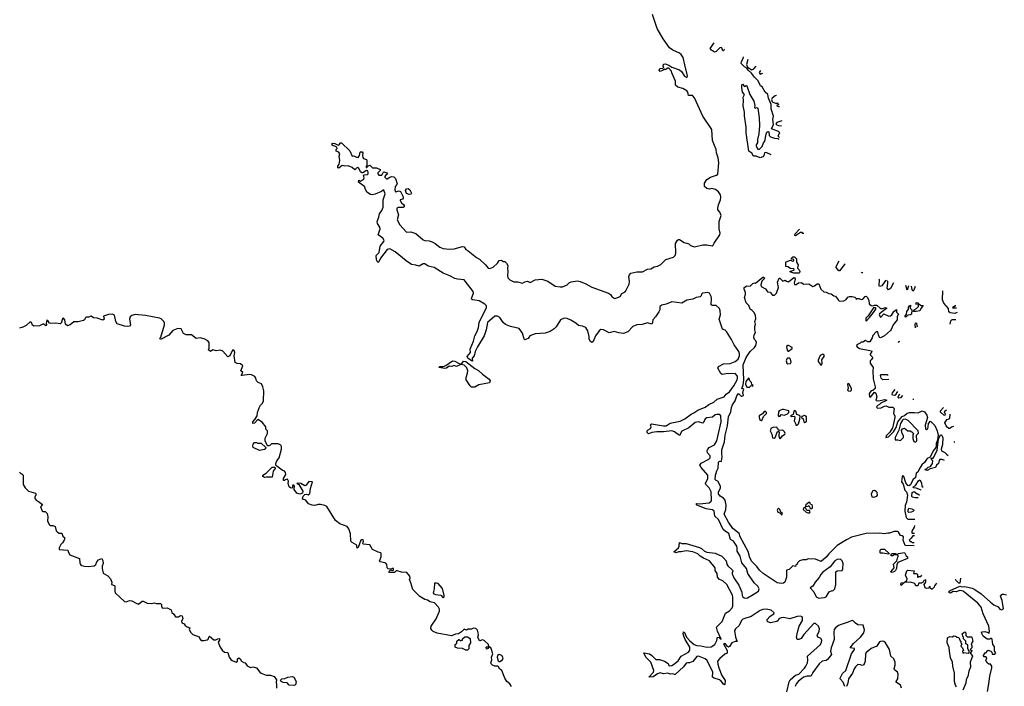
# Model space of a CAD drawing. Extents: x 2029826 to 2248070, y 228728 to 402406.
# Tile 326 of 368: x 2210779 to 2222579, y 279686 to 287671. Entities that reach past the tile are written whole.
import ezdxf

# ---------------------------------------------------------------- set-up
doc = ezdxf.new("R2010")
doc.units = 0

msp = doc.modelspace()

# ---------------------------------------------------------------- linework, layer by layer
at = {"layer": '0CON10XD'}
for points in [[(2218858, 282962), (2218905, 282992), (2218995, 283029), (2219039, 283061), (2219099, 283091), (2219139, 283125), (2219220, 283155), (2219245, 283185), (2219286, 283215), (2219338, 283285), (2219377, 283355), (2219383, 283375), (2219381, 283401), (2219355, 283432), (2219245, 283429), (2219200, 283420), (2219184, 283434), (2219146, 283495), (2219155, 283517), (2219213, 283547), (2219295, 283553), (2219355, 283578), (2219390, 283605), (2219406, 283645), (2219407, 283667), (2219396, 283695), (2219341, 283775), (2219309, 283839), (2219250, 283935), (2219235, 283953), (2219204, 283964), (2219162, 284085), (2219178, 284135), (2219174, 284185), (2219165, 284213), (2219125, 284249), (2219078, 284248), (2219068, 284255), (2219072, 284335), (2219066, 284355), (2219048, 284395), (2219025, 284405), (2218964, 284395), (2218950, 284385), (2218946, 284365), (2218935, 284351), (2218885, 284345), (2218845, 284323), (2218775, 284312), (2218715, 284276), (2218595, 284291), (2218527, 284263), (2218475, 284252), (2218451, 284235), (2218449, 284195), (2218440, 284170), (2218399, 284111), (2218366, 284075), (2218365, 284045), (2218355, 284025), (2218305, 284040), (2218239, 284021), (2218174, 284014), (2218129, 283995), (2218068, 283932), (2218015, 283912), (2217959, 283919), (2217905, 283935), (2217845, 283919), (2217775, 283957), (2217745, 283961), (2217724, 283945), (2217680, 283885), (2217653, 283815), (2217635, 283806), (2217620, 283815), (2217605, 283843), (2217606, 283875), (2217588, 283945), (2217565, 283984), (2217525, 284001), (2217475, 284007), (2217445, 284035), (2217385, 284073), (2217342, 284092), (2217305, 284095), (2217262, 284075), (2217209, 283991), (2217185, 283967), (2217135, 283935), (2217075, 283918), (2216955, 283907), (2216894, 283886), (2216875, 283852), (2216855, 283844), (2216835, 283838), (2216825, 283846), (2216807, 283917), (2216765, 283970), (2216660, 283995), (2216600, 284020), (2216575, 284042), (2216533, 284103), (2216505, 284118), (2216475, 284120), (2216387, 284045), (2216368, 283955), (2216345, 283886), (2216267, 283753), (2216239, 283695), (2216224, 283645), (2216203, 283615), (2216205, 283580), (2216195, 283583), (2216150, 283615), (2216143, 283635), (2216181, 283685), (2216179, 283725), (2216219, 283821), (2216235, 283885), (2216261, 283935), (2216279, 283985), (2216285, 284045), (2216372, 284225), (2216373, 284245), (2216355, 284265), (2216285, 284303), (2216210, 284315), (2216194, 284324), (2216196, 284345), (2216217, 284395), (2216213, 284415), (2216105, 284555), (2216025, 284561), (2215995, 284570), (2215935, 284604), (2215855, 284635), (2215745, 284702), (2215675, 284719), (2215635, 284747), (2215614, 284746), (2215565, 284719), (2215525, 284732), (2215475, 284739), (2215411, 284781), (2215280, 284890), (2215216, 284925), (2215183, 284917), (2215104, 284816), (2215085, 284771), (2215073, 284763), (2215055, 284795), (2215053, 284847), (2215087, 284883), (2215101, 284959), (2215144, 285015), (2215146, 285025), (2215131, 285055), (2215076, 285095), (2215101, 285165), (2215096, 285185), (2215068, 285228), (2215062, 285255), (2215084, 285305), (2215092, 285345), (2215120, 285385), (2215135, 285425), (2215135, 285515), (2215158, 285585), (2215145, 285630), (2215135, 285630), (2215117, 285613), (2215038, 285582), (2215005, 285573), (2214985, 285576), (2214941, 285605), (2214918, 285648), (2214915, 285668), (2214840, 285725), (2214842, 285748), (2214865, 285738), (2214900, 285755), (2214906, 285775), (2214898, 285805), (2214907, 285813), (2214945, 285816), (2214954, 285826), (2214957, 285843), (2214950, 285860), (2214935, 285864), (2214892, 285838), (2214878, 285838), (2214865, 285850), (2214845, 285892), (2214835, 285898), (2214825, 285900), (2214795, 285873), (2214765, 285899), (2214715, 285919), (2214675, 285916), (2214645, 285923), (2214605, 285892), (2214592, 285895), (2214590, 285915), (2214608, 285942), (2214616, 285984), (2214606, 286035), (2214616, 286066), (2214605, 286083), (2214570, 286095), (2214570, 286115), (2214582, 286128), (2214580, 286145), (2214557, 286157), (2214535, 286160), (2214525, 286170), (2214522, 286185), (2214535, 286192), (2214555, 286189), (2214595, 286170), (2214606, 286174), (2214625, 286197), (2214635, 286196), (2214735, 286102), (2214765, 286038), (2214785, 286039), (2214815, 286023), (2214835, 286022), (2214851, 286045), (2214858, 286085), (2214865, 286090), (2214885, 286087), (2214892, 286075), (2214886, 286044), (2214890, 286020), (2214900, 286010), (2214936, 285996), (2214939, 285989), (2214940, 285925), (2214930, 285915), (2214932, 285902), (2214938, 285902), (2214952, 285918), (2214977, 285927), (2215008, 285898), (2215055, 285898), (2215098, 285875), (2215098, 285865), (2215071, 285835), (2215070, 285825), (2215085, 285807), (2215121, 285809), (2215135, 285842), (2215145, 285850), (2215178, 285835), (2215187, 285825), (2215180, 285815), (2215164, 285806), (2215157, 285793), (2215157, 285785), (2215175, 285766), (2215185, 285766), (2215214, 285786), (2215235, 285791), (2215265, 285787), (2215285, 285768), (2215302, 285705), (2215300, 285695), (2215278, 285672), (2215275, 285632), (2215285, 285610), (2215325, 285620), (2215342, 285615), (2215375, 285550), (2215375, 285532), (2215365, 285522), (2215340, 285515), (2215338, 285505), (2215355, 285478), (2215378, 285458), (2215386, 285445), (2215385, 285430), (2215375, 285420), (2215315, 285421), (2215300, 285415), (2215298, 285395), (2215320, 285335), (2215302, 285275), (2215335, 285214), (2215415, 285124), (2215468, 285128), (2215525, 285110), (2215614, 285034), (2215635, 285027), (2215685, 285023), (2215721, 285011), (2215759, 284989), (2215815, 284946), (2215855, 284929), (2215925, 284921), (2215985, 284928), (2216086, 284954), (2216105, 284949), (2216125, 284919), (2216155, 284902), (2216253, 284823), (2216291, 284801), (2216363, 284735), (2216395, 284694), (2216415, 284692), (2216453, 284707), (2216504, 284756), (2216525, 284788), (2216555, 284789), (2216575, 284773), (2216595, 284773), (2216614, 284755), (2216629, 284725), (2216624, 284695), (2216631, 284655), (2216624, 284605), (2216628, 284578), (2216653, 284553), (2216702, 284532), (2216745, 284530), (2216804, 284516), (2216835, 284532), (2216865, 284537), (2216895, 284521), (2216955, 284554), (2217035, 284564), (2217110, 284540), (2217195, 284481), (2217255, 284470), (2217285, 284472), (2217341, 284495), (2217368, 284522), (2217390, 284530), (2217465, 284542), (2217496, 284536), (2217565, 284508), (2217638, 284468), (2217834, 284395), (2217859, 284379), (2217874, 284355), (2217895, 284338), (2217911, 284331), (2217924, 284334), (2217974, 284356), (2217995, 284390), (2218035, 284412), (2218045, 284425), (2218085, 284505), (2218089, 284535), (2218078, 284595), (2218086, 284615), (2218105, 284634), (2218175, 284650), (2218245, 284651), (2218305, 284682), (2218345, 284685), (2218385, 284711), (2218422, 284718), (2218463, 284737), (2218523, 284797), (2218615, 284828), (2218633, 284847), (2218642, 284875), (2218638, 284992), (2218661, 285029), (2218673, 285037), (2218685, 285037), (2218743, 285003), (2218775, 284996), (2218797, 284985), (2218818, 284965), (2218865, 284950), (2218965, 284976), (2219015, 284974), (2219079, 284961), (2219090, 284970), (2219102, 284995), (2219172, 285095), (2219175, 285115), (2219164, 285165), (2219162, 285255), (2219185, 285325), (2219169, 285365), (2219146, 285395), (2219145, 285415), (2219153, 285455), (2219179, 285515), (2219182, 285545), (2219177, 285575), (2219155, 285609), (2219118, 285638), (2219075, 285651), (2219045, 285640), (2219015, 285648), (2218988, 285675), (2218988, 285712), (2219014, 285756), (2219058, 285785), (2219132, 285808), (2219145, 285820), (2219160, 285955), (2219150, 286015), (2219130, 286075), (2219128, 286115), (2219105, 286166), (2219083, 286225), (2219075, 286355), (2218965, 286516), (2218865, 286736), (2218843, 286763), (2218794, 286764), (2218788, 286805), (2218775, 286821), (2218726, 286846), (2218665, 286863), (2218640, 286885), (2218637, 286935), (2218594, 287034), (2218590, 287055), (2218559, 287089), (2218545, 287092), (2218515, 287072), (2218505, 287080), (2218490, 287065), (2218455, 287050), (2218442, 287065), (2218450, 287085), (2218488, 287092), (2218498, 287102), (2218492, 287112), (2218495, 287140), (2218515, 287142), (2218560, 287125), (2218593, 287103), (2218685, 287071), (2218709, 287049), (2218745, 286996), (2218775, 286978), (2218781, 286995), (2218779, 287015), (2218749, 287131), (2218730, 287220), (2218708, 287255), (2218685, 287271), (2218606, 287305), (2218566, 287335), (2218490, 287440), (2218421, 287565), (2218365, 287734)], [(2219225, 287320), (2219223, 287315), (2219215, 287298), (2219208, 287298), (2219195, 287333), (2219175, 287338), (2219125, 287292), (2219105, 287284), (2219070, 287305), (2219053, 287325), (2219101, 287395)], [(2219887, 286260), (2219870, 286275), (2219882, 286308), (2219890, 286315), (2219875, 286330), (2219790, 286365), (2219812, 286415), (2219807, 286475), (2219812, 286515), (2219784, 286605), (2219786, 286656), (2219752, 286732), (2219746, 286776), (2219712, 286802), (2219676, 286866), (2219659, 286879), (2219628, 286938), (2219585, 286984), (2219551, 287031), (2219511, 287065), (2219492, 287092), (2219464, 287105), (2219424, 287145), (2219428, 287172), (2219450, 287205), (2219455, 287227)], [(2219507, 287195), (2219488, 287135), (2219502, 287102), (2219555, 287072), (2219576, 287084), (2219604, 287114)], [(2219656, 287062), (2219643, 287037), (2219645, 287030), (2219655, 287020), (2219686, 287030)], [(2219786, 286054), (2219725, 286082), (2219704, 286076), (2219697, 286043), (2219685, 286030), (2219655, 286018), (2219606, 286036), (2219575, 286038), (2219554, 286074), (2219517, 286095), (2219486, 286315), (2219487, 286385), (2219465, 286520), (2219466, 286565), (2219449, 286641), (2219454, 286705), (2219448, 286745), (2219464, 286775), (2219442, 286805), (2219433, 286857), (2219435, 286890), (2219443, 286897), (2219465, 286872), (2219485, 286882), (2219495, 286880), (2219530, 286775), (2219577, 286697), (2219588, 286645), (2219585, 286620), (2219595, 286610), (2219615, 286620), (2219625, 286610), (2219642, 286495), (2219646, 286404), (2219636, 286305), (2219620, 286235), (2219620, 286195), (2219606, 286174), (2219604, 286155), (2219625, 286122), (2219645, 286120), (2219676, 286154), (2219694, 286195), (2219710, 286215), (2219725, 286300), (2219735, 286322), (2219745, 286330), (2219758, 286328), (2219763, 286285), (2219776, 286266), (2219824, 286254), (2219865, 286250), (2219875, 286242), (2219881, 286244)], [(2219851, 286763), (2219832, 286758), (2219797, 286733), (2219790, 286715), (2219797, 286687), (2219837, 286673), (2219865, 286672), (2219874, 286674)], [(2219879, 286657), (2219850, 286645), (2219873, 286633), (2219886, 286633)], [(2219912, 286459), (2219855, 286440), (2219840, 286425), (2219855, 286410), (2219875, 286402), (2219910, 286398)], [(2215445, 285578), (2215415, 285588), (2215404, 285625), (2215415, 285645), (2215435, 285648), (2215456, 285635), (2215473, 285595), (2215472, 285585), (2215465, 285580), (2215445, 285578)], [(2220175, 285111), (2220165, 285110), (2220155, 285120), (2220135, 285120), (2220075, 285083), (2220070, 285085), (2220072, 285105), (2220123, 285163)], [(2220115, 284634), (2220055, 284634), (2220020, 284645), (2220010, 284655), (2220055, 284670), (2220060, 284675), (2220058, 284688), (2220015, 284690), (2219985, 284710), (2219960, 284715), (2219960, 284765), (2219965, 284770), (2220015, 284790), (2220025, 284790), (2220035, 284780), (2220058, 284782), (2220058, 284798), (2220030, 284805), (2220030, 284815), (2220045, 284830), (2220065, 284830), (2220090, 284805), (2220088, 284768), (2220110, 284735), (2220100, 284695), (2220120, 284675), (2220128, 284655), (2220125, 284640), (2220115, 284634)], [(2220672, 284746), (2220665, 284740), (2220605, 284663), (2220595, 284664), (2220565, 284701), (2220564, 284715), (2220601, 284781)], [(2220885, 284640), (2220870, 284640), (2220869, 284647)], [(2221501, 281370), (2221392, 281372), (2221367, 281435), (2221370, 281475), (2221357, 281487), (2221334, 281494), (2221312, 281532), (2221299, 281539), (2221261, 281539), (2221205, 281520), (2221185, 281522), (2221145, 281513), (2221085, 281522), (2220924, 281516), (2220748, 281472), (2220688, 281442), (2220578, 281372), (2220477, 281273), (2220445, 281232), (2220385, 281180), (2220315, 281208), (2220227, 281213), (2220205, 281200), (2220165, 281200), (2220125, 281190), (2220100, 281165), (2220095, 281150), (2220082, 281138), (2220075, 281120), (2220045, 281128), (2220000, 281085), (2219970, 281075), (2219968, 280995), (2219948, 280935), (2219935, 280920), (2219905, 280916), (2219857, 280925), (2219689, 281035), (2219644, 281075), (2219612, 281122), (2219555, 281182), (2219530, 281225), (2219509, 281299), (2219413, 281475), (2219403, 281515), (2219325, 281578), (2219275, 281650), (2219222, 281748), (2219240, 281805), (2219246, 281855), (2219234, 281914), (2219215, 281940), (2219175, 281962), (2219155, 281992), (2219155, 282010), (2219177, 282065), (2219177, 282085), (2219148, 282145), (2219125, 282153), (2219114, 282165), (2219118, 282215), (2219133, 282265), (2219152, 282298), (2219155, 282370), (2219168, 282382), (2219185, 282380), (2219190, 282385), (2219200, 282435), (2219193, 282475), (2219195, 282520), (2219224, 282615), (2219232, 282695), (2219260, 282805), (2219275, 282915), (2219300, 282975), (2219308, 283025), (2219322, 283058), (2219353, 283107), (2219375, 283166), (2219395, 283192), (2219425, 283163), (2219435, 283160), (2219452, 283168), (2219446, 283205), (2219458, 283245), (2219434, 283255), (2219451, 283299), (2219459, 283355), (2219451, 283535), (2219485, 283624), (2219534, 283695), (2219586, 283744), (2219602, 283768), (2219608, 283805), (2219600, 283825), (2219585, 283840), (2219578, 283865), (2219580, 283895), (2219598, 283925), (2219588, 283955), (2219588, 283995), (2219598, 284025), (2219588, 284055), (2219602, 284088), (2219599, 284129), (2219582, 284162), (2219559, 284189), (2219532, 284205), (2219517, 284247), (2219485, 284280), (2219464, 284345), (2219478, 284385), (2219478, 284405), (2219462, 284445), (2219463, 284463), (2219495, 284482), (2219535, 284480), (2219565, 284510), (2219585, 284518), (2219597, 284513), (2219685, 284587), (2219695, 284587), (2219708, 284575), (2219673, 284537), (2219661, 284495), (2219667, 284477), (2219719, 284449), (2219742, 284412), (2219778, 284408), (2219780, 284395), (2219803, 284373), (2219825, 284372), (2219850, 284395), (2219872, 284465), (2219862, 284525), (2219880, 284575), (2219890, 284575), (2219925, 284540), (2219955, 284550), (2219968, 284538), (2219995, 284532), (2220055, 284583), (2220065, 284580), (2220073, 284565), (2220062, 284515), (2220065, 284500), (2220085, 284500), (2220113, 284517), (2220145, 284522), (2220175, 284503), (2220235, 284507), (2220285, 284477), (2220305, 284482), (2220335, 284508), (2220355, 284508), (2220382, 284445), (2220415, 284410), (2220445, 284408), (2220475, 284392), (2220505, 284387), (2220535, 284362), (2220555, 284360), (2220588, 284315), (2220605, 284300), (2220655, 284302), (2220685, 284318), (2220704, 284346), (2220725, 284357), (2220755, 284356), (2220787, 284347), (2220800, 284335), (2220805, 284320), (2220815, 284330), (2220835, 284330), (2220865, 284318), (2220885, 284322), (2220910, 284355), (2220925, 284358), (2220937, 284347), (2220955, 284310), (2220959, 284269), (2220985, 284247), (2221005, 284242), (2221025, 284252), (2221052, 284252), (2221095, 284213), (2221119, 284211), (2221155, 284222), (2221170, 284215), (2221082, 284148), (2221080, 284135), (2221095, 284108), (2221105, 284110), (2221135, 284148), (2221195, 284120), (2221215, 284122), (2221232, 284135), (2221254, 284176), (2221288, 284198), (2221288, 284168), (2221310, 284145), (2221297, 284115), (2221296, 284075), (2221246, 284014), (2221225, 283958), (2221215, 283947), (2221142, 283885), (2221095, 283860), (2221082, 283865), (2221070, 283895), (2221065, 283930), (2221045, 283930), (2221005, 283890), (2220995, 283860), (2220966, 283814), (2220944, 283814), (2220915, 283828), (2220885, 283808), (2220865, 283810), (2220850, 283795), (2220810, 283775), (2220808, 283765), (2220814, 283754), (2220843, 283733), (2220988, 283705), (2220990, 283695), (2220972, 283665), (2220972, 283655), (2220998, 283628), (2221000, 283615), (2220983, 283597), (2220973, 283585), (2220973, 283557), (2221006, 283506), (2221002, 283465), (2221008, 283368), (2221032, 283275), (2221030, 283255), (2221005, 283230), (2220984, 283226), (2220968, 283205), (2220960, 283185), (2220964, 283154), (2220975, 283150), (2221025, 283210), (2221038, 283198), (2221052, 283155), (2221040, 283115), (2221045, 283110), (2221075, 283107), (2221145, 283120), (2221170, 283115), (2221160, 283105), (2221101, 283079), (2221085, 283063), (2221054, 283046), (2221048, 283028), (2221058, 283018), (2221105, 283020), (2221145, 283043), (2221165, 283046), (2221195, 283030), (2221245, 283030), (2221259, 283015), (2221252, 282955), (2221266, 282926), (2221267, 282905), (2221249, 282815), (2221238, 282782), (2221209, 282731), (2221162, 282685), (2221160, 282665), (2221190, 282675), (2221250, 282735), (2221284, 282785), (2221305, 282852), (2221355, 282917), (2221385, 282930), (2221415, 282958), (2221444, 282966), (2221505, 282966), (2221549, 282961), (2221595, 282986), (2221622, 282975), (2221650, 282935), (2221658, 282905), (2221631, 282815), (2221635, 282770), (2221645, 282762), (2221661, 282769), (2221668, 282792), (2221670, 282835), (2221695, 282860), (2221748, 282808), (2221776, 282745), (2221787, 282693), (2221780, 282635), (2221763, 282595), (2221763, 282557), (2221758, 282545), (2221726, 282505), (2221690, 282430), (2221654, 282416), (2221623, 282365), (2221592, 282338), (2221557, 282285), (2221545, 282250), (2221525, 282240), (2221517, 282185), (2221482, 282158), (2221455, 282098), (2221435, 282088), (2221425, 282092), (2221400, 282125), (2221375, 282200), (2221365, 282210), (2221355, 282200), (2221348, 282135), (2221366, 282106), (2221387, 282037), (2221408, 282015), (2221418, 281975), (2221408, 281892), (2221393, 281853), (2221387, 281785), (2221402, 281708), (2221425, 281688), (2221506, 281686)], [(2221169, 284545), (2221146, 284534), (2221110, 284485), (2221085, 284477), (2221079, 284485), (2221082, 284555), (2221080, 284562)], [(2221253, 284517), (2221215, 284450), (2221192, 284435), (2221174, 284455), (2221183, 284515), (2221182, 284535), (2221179, 284541)], [(2221433, 284482), (2221415, 284430), (2221400, 284486)], [(2221511, 284477), (2221495, 284430), (2221485, 284420), (2221475, 284440), (2221468, 284479)], [(2222014, 284165), (2221985, 284152), (2221931, 284161), (2221915, 284172), (2221912, 284212), (2221855, 284274), (2221838, 284315), (2221843, 284423)], [(2221525, 284174), (2221490, 284175), (2221498, 284195), (2221529, 284211), (2221550, 284235), (2221550, 284260), (2221520, 284265), (2221525, 284280), (2221535, 284282), (2221550, 284275), (2221550, 284260), (2221565, 284260), (2221578, 284248), (2221608, 284248), (2221578, 284212), (2221568, 284185), (2221525, 284174)], [(2220925, 284060), (2220965, 284102), (2221010, 284165), (2221038, 284205), (2221040, 284215), (2221035, 284220), (2221011, 284219), (2220946, 284124), (2220920, 284095), (2220918, 284068), (2220925, 284060)], [(2221395, 284108), (2221388, 284115), (2221407, 284143), (2221413, 284175), (2221432, 284205), (2221433, 284227), (2221442, 284245), (2221455, 284250), (2221450, 284215), (2221470, 284195), (2221467, 284145), (2221455, 284134), (2221425, 284130), (2221405, 284112), (2221395, 284108)], [(2221997, 284245), (2221988, 284242), (2221978, 284232), (2221965, 284230), (2221960, 284220), (2221995, 284218), (2222005, 284219)], [(2211441, 284051), (2211430, 284050), (2211385, 284014), (2211354, 284004), (2211330, 284025), (2211322, 284075), (2211305, 284097), (2211293, 284087), (2211278, 284035), (2211265, 284028), (2211214, 284034), (2211151, 284031), (2211137, 284037), (2211118, 284068), (2211105, 284070), (2211098, 284035), (2211102, 284015), (2211095, 284004), (2211065, 284023), (2211055, 284023), (2211015, 284002), (2210948, 283998), (2210932, 284012), (2210919, 284045), (2210905, 284051), (2210855, 284009), (2210815, 283987), (2210775, 283974)], [(2216674, 279684), (2216652, 279715), (2216617, 279745), (2216593, 279783), (2216556, 279875), (2216532, 279892), (2216518, 279918), (2216507, 279927), (2216475, 279928), (2216445, 279937), (2216430, 279955), (2216426, 279965), (2216439, 280001), (2216434, 280035), (2216449, 280075), (2216435, 280128), (2216425, 280147), (2216405, 280160), (2216400, 280160), (2216395, 280140), (2216375, 280130), (2216370, 280155), (2216375, 280160), (2216400, 280160), (2216397, 280185), (2216345, 280236), (2216325, 280244), (2216295, 280232), (2216280, 280245), (2216268, 280275), (2216276, 280304), (2216274, 280325), (2216265, 280357), (2216247, 280377), (2216217, 280383), (2216195, 280370), (2216155, 280370), (2216135, 280360), (2216105, 280370), (2216073, 280337), (2216037, 280313), (2216001, 280309), (2215955, 280292), (2215783, 280323), (2215733, 280343), (2215717, 280357), (2215707, 280377), (2215710, 280405), (2215770, 280495), (2215810, 280585), (2215809, 280609), (2215800, 280635), (2215750, 280685), (2215698, 280698), (2215668, 280718), (2215635, 280724), (2215575, 280762), (2215492, 280845), (2215467, 280925), (2215452, 280965), (2215460, 280985), (2215456, 281005), (2215418, 281048), (2215353, 281053), (2215305, 281068), (2215293, 281067), (2215272, 281048), (2215215, 281048), (2215203, 281053), (2215211, 281069), (2215225, 281080), (2215245, 281072), (2215260, 281075), (2215260, 281095), (2215245, 281098), (2215235, 281090), (2215195, 281092), (2215184, 281104), (2215178, 281145), (2215169, 281159), (2215156, 281166), (2215100, 281175), (2215092, 281185), (2215112, 281235), (2215112, 281275), (2215106, 281286), (2215075, 281292), (2215008, 281325), (2214975, 281382), (2214895, 281388), (2214890, 281395), (2214900, 281425), (2214895, 281440), (2214875, 281441), (2214867, 281435), (2214835, 281350), (2214825, 281342), (2214818, 281358), (2214820, 281375), (2214765, 281408), (2214748, 281425), (2214743, 281513), (2214724, 281574), (2214705, 281598), (2214615, 281633), (2214563, 281673), (2214459, 281839), (2214435, 281852), (2214383, 281863), (2214357, 281863), (2214315, 281851), (2214284, 281854), (2214242, 281872), (2214208, 281915), (2214168, 281928), (2214177, 281963), (2214196, 281984), (2214215, 281987), (2214235, 281981), (2214258, 281995), (2214263, 282055), (2214287, 282137), (2214245, 282140), (2214213, 282097), (2214195, 282088), (2214150, 282115), (2214105, 282120), (2214100, 282115), (2214124, 282104), (2214172, 282022), (2214169, 282001), (2214135, 281987), (2214101, 282001), (2214070, 282045), (2214072, 282085), (2214066, 282096), (2214052, 282095), (2214048, 282085), (2214050, 282065), (2214042, 282058), (2214023, 282063), (2214010, 282075), (2213998, 282115), (2214002, 282142), (2213988, 282168), (2213962, 282158), (2213955, 282150), (2213942, 282152), (2213942, 282175), (2213968, 282222), (2213966, 282246), (2213952, 282262), (2213924, 282274), (2213862, 282322), (2213850, 282335), (2213848, 282355), (2213862, 282388), (2213889, 282421), (2213917, 282527), (2213917, 282557), (2213908, 282575), (2213875, 282592), (2213798, 282592), (2213778, 282572), (2213765, 282568), (2213755, 282568), (2213741, 282581), (2213720, 282625), (2213723, 282657), (2213750, 282715), (2213750, 282745), (2213730, 282765), (2213730, 282795), (2213685, 282848), (2213635, 282880), (2213595, 282838), (2213573, 282833), (2213573, 282855), (2213599, 282881), (2213626, 282924), (2213630, 282965), (2213648, 283022), (2213666, 283054), (2213691, 283079), (2213703, 283107), (2213707, 283225), (2213692, 283275), (2213678, 283308), (2213638, 283325), (2213618, 283345), (2213610, 283375), (2213597, 283395), (2213558, 283418), (2213535, 283422), (2213445, 283407), (2213435, 283410), (2213452, 283445), (2213430, 283465), (2213452, 283525), (2213425, 283550), (2213385, 283551), (2213361, 283565), (2213348, 283645), (2213357, 283685), (2213350, 283710), (2213335, 283716), (2213325, 283706), (2213296, 283645), (2213275, 283632), (2213215, 283702), (2213185, 283713), (2213135, 283706), (2213094, 283716), (2213065, 283698), (2213042, 283715), (2213050, 283735), (2213049, 283805), (2213035, 283826), (2212998, 283845), (2212945, 283860), (2212895, 283853), (2212838, 283898), (2212774, 283895), (2212741, 283911), (2212715, 283966), (2212675, 283973), (2212615, 283947), (2212566, 283894), (2212465, 283840), (2212460, 283855), (2212472, 283868), (2212516, 284015), (2212516, 284035), (2212506, 284055), (2212476, 284086), (2212455, 284096), (2212286, 284126), (2212165, 284138), (2212124, 284126), (2212105, 284112), (2212096, 284085), (2212106, 284015), (2212095, 284001), (2212075, 283996), (2212035, 283999), (2211947, 284027), (2211931, 284055), (2211915, 284130), (2211893, 284143), (2211845, 284138), (2211785, 284118), (2211791, 284085), (2211775, 284072), (2211706, 284094), (2211665, 284099), (2211635, 284118), (2211605, 284106), (2211574, 284106), (2211564, 284096), (2211556, 284074), (2211545, 284068), (2211478, 284052), (2211441, 284051)], [(2221515, 283980), (2221510, 284015), (2221515, 284040), (2221527, 284037), (2221530, 284005), (2221536, 283993)], [(2221929, 284024), (2221940, 284065), (2221955, 284080), (2221997, 284080)], [(2221314, 283804), (2221313, 283807), (2221315, 283820), (2221322, 283817)], [(2219995, 283700), (2220036, 283734), (2220038, 283745), (2219995, 283770), (2219985, 283770), (2219970, 283755), (2219973, 283727), (2219985, 283702), (2219995, 283700)], [(2216235, 283270), (2216195, 283271), (2216176, 283286), (2216130, 283355), (2216129, 283385), (2216146, 283435), (2216149, 283465), (2216139, 283499), (2216105, 283531), (2216065, 283542), (2216015, 283518), (2215985, 283527), (2215955, 283516), (2215925, 283519), (2215895, 283497), (2215875, 283492), (2215802, 283505), (2215815, 283516), (2215855, 283516), (2215885, 283529), (2215965, 283586), (2215995, 283582), (2216045, 283553), (2216065, 283550), (2216082, 283558), (2216099, 283581), (2216125, 283578), (2216233, 283493), (2216278, 283468), (2216325, 283424), (2216405, 283366), (2216418, 283345), (2216408, 283322), (2216281, 283299), (2216235, 283270)], [(2219985, 283550), (2220015, 283553), (2220023, 283567), (2220018, 283605), (2220005, 283618), (2219983, 283617), (2219973, 283607), (2219967, 283585), (2219972, 283555), (2219985, 283550)], [(2220385, 283530), (2220397, 283555), (2220392, 283595), (2220419, 283635), (2220419, 283655), (2220405, 283664), (2220371, 283649), (2220347, 283593), (2220350, 283575), (2220385, 283530)], [(2219525, 283270), (2219545, 283290), (2219567, 283283), (2219570, 283295), (2219552, 283302), (2219548, 283325), (2219528, 283345), (2219522, 283372), (2219515, 283378), (2219482, 283338), (2219476, 283306), (2219495, 283270), (2219525, 283270)], [(2221196, 283359), (2221125, 283357), (2221105, 283378), (2221095, 283408), (2221105, 283419), (2221115, 283420), (2221175, 283420), (2221189, 283413)], [(2220735, 283222), (2220748, 283235), (2220748, 283255), (2220722, 283305), (2220708, 283312), (2220702, 283305), (2220708, 283255), (2220700, 283235), (2220714, 283224), (2220735, 283222)], [(2221299, 283216), (2221273, 283175), (2221265, 283170), (2221241, 283175), (2221234, 283185), (2221238, 283202), (2221271, 283241)], [(2221358, 283169), (2221335, 283142), (2221315, 283137), (2221307, 283145), (2221307, 283155), (2221327, 283191)], [(2221495, 283121), (2221485, 283120), (2221484, 283123)], [(2219665, 282868), (2219675, 282870), (2219692, 282918), (2219730, 282955), (2219730, 282965), (2219717, 282977), (2219702, 282978), (2219680, 282950), (2219643, 282925), (2219640, 282905), (2219648, 282878), (2219665, 282868)], [(2219878, 282918), (2219895, 282920), (2219905, 282940), (2219945, 282933), (2219981, 282949), (2219997, 282965), (2219998, 282985), (2219935, 283002), (2219918, 283002), (2219880, 282985), (2219872, 282975), (2219868, 282928), (2219878, 282918)], [(2220095, 282812), (2220112, 282828), (2220130, 282885), (2220132, 282922), (2220125, 282930), (2220092, 282942), (2220081, 282981), (2220065, 282990), (2220055, 282980), (2220047, 282943), (2220018, 282925), (2220025, 282918), (2220065, 282920), (2220069, 282905), (2220060, 282865), (2220082, 282825), (2220080, 282815), (2220095, 282812)], [(2221886, 282995), (2221860, 282975), (2221862, 282962), (2221870, 282955), (2221865, 282930), (2221855, 282932), (2221815, 282968), (2221814, 282986), (2221851, 283025)], [(2219975, 279620), (2220001, 279739), (2220014, 279765), (2220075, 279818), (2220115, 279831), (2220185, 279901), (2220201, 279925), (2220219, 279965), (2220223, 279997), (2220220, 280045), (2220375, 280188), (2220388, 280215), (2220391, 280235), (2220384, 280254), (2220375, 280264), (2220344, 280274), (2220339, 280285), (2220338, 280295), (2220362, 280345), (2220363, 280373), (2220353, 280405), (2220315, 280439), (2220295, 280436), (2220176, 280305), (2220145, 280260), (2220118, 280248), (2220098, 280248), (2220090, 280275), (2220102, 280335), (2220122, 280408), (2220159, 280475), (2220161, 280505), (2220155, 280518), (2220135, 280524), (2220095, 280520), (2220008, 280492), (2219935, 280509), (2219905, 280507), (2219877, 280495), (2219868, 280472), (2219855, 280461), (2219777, 280447), (2219745, 280458), (2219738, 280465), (2219737, 280485), (2219768, 280522), (2219797, 280543), (2219817, 280555), (2219821, 280565), (2219785, 280596), (2219725, 280608), (2219685, 280606), (2219655, 280594), (2219547, 280523), (2219445, 280488), (2219428, 280475), (2219400, 280415), (2219357, 280375), (2219344, 280355), (2219356, 280275), (2219376, 280224), (2219355, 280224), (2219315, 280206), (2219287, 280163), (2219275, 280156), (2219262, 280162), (2219236, 280195), (2219220, 280200), (2219216, 280195), (2219256, 280115), (2219259, 280081), (2219231, 280069), (2219170, 280020), (2219144, 279985), (2219145, 279950), (2219160, 279905), (2219195, 279815), (2219232, 279755), (2219231, 279709), (2219225, 279702), (2219215, 279710), (2219186, 279746), (2219165, 279762), (2219103, 279783), (2219083, 279795), (2219086, 279855), (2219019, 279995), (2218995, 280015), (2218915, 280048), (2218895, 280044), (2218845, 279981), (2218805, 279966), (2218785, 279968), (2218765, 279961), (2218735, 279919), (2218635, 279828), (2218625, 279826), (2218605, 279836), (2218575, 279831), (2218545, 279842), (2218495, 279834), (2218455, 279847), (2218425, 279836), (2218370, 279800), (2218320, 279795), (2218376, 279855), (2218381, 279875), (2218344, 279974), (2218284, 280035), (2218260, 280085), (2218326, 280076), (2218356, 280056), (2218405, 280006), (2218446, 280006), (2218505, 279987), (2218550, 279960), (2218557, 279935), (2218565, 279930), (2218595, 279933), (2218614, 279946), (2218669, 279991), (2218705, 280045), (2218794, 280095), (2218812, 280118), (2218811, 280155), (2218754, 280245), (2218737, 280285), (2218729, 280315), (2218735, 280340), (2218745, 280332), (2218771, 280275), (2218809, 280229), (2218861, 280185), (2218895, 280173), (2218941, 280171), (2219014, 280156), (2219065, 280159), (2219110, 280185), (2219133, 280235), (2219144, 280276), (2219161, 280271), (2219175, 280254), (2219185, 280252), (2219142, 280345), (2219129, 280395), (2219198, 280462), (2219239, 280561), (2219285, 280588), (2219318, 280625), (2219326, 280645), (2219327, 280753), (2219321, 280779), (2219252, 280905), (2219205, 280948), (2219165, 280967), (2219142, 280992), (2219140, 281035), (2219114, 281074), (2219114, 281105), (2219045, 281190), (2218975, 281220), (2218934, 281244), (2218905, 281271), (2218845, 281298), (2218765, 281310), (2218705, 281296), (2218675, 281296), (2218645, 281284), (2218618, 281295), (2218676, 281344), (2218683, 281365), (2218685, 281407), (2218715, 281397), (2218765, 281396), (2218925, 281349), (2218951, 281335), (2218985, 281305), (2219015, 281291), (2219115, 281280), (2219193, 281243), (2219216, 281225), (2219245, 281188), (2219255, 281148), (2219267, 281127), (2219323, 281075), (2219327, 281065), (2219316, 281045), (2219319, 281031), (2219339, 280985), (2219397, 280897), (2219432, 280815), (2219437, 280775), (2219446, 280756), (2219460, 280745), (2219485, 280741), (2219503, 280747), (2219570, 280785), (2219632, 280825), (2219640, 280855), (2219627, 280885), (2219581, 280925), (2219504, 281035), (2219490, 281095), (2219434, 281164), (2219412, 281245), (2219379, 281305), (2219378, 281345), (2219372, 281365), (2219335, 281423), (2219296, 281446), (2219278, 281515), (2219233, 281543), (2219211, 281565), (2219155, 281685), (2219112, 281725), (2219103, 281785), (2219081, 281799), (2219005, 281812), (2218895, 281855), (2218887, 281865), (2218895, 281875), (2218925, 281871), (2219044, 281885), (2219065, 281902), (2219071, 281915), (2219065, 282015), (2219044, 282065), (2219003, 282103), (2218997, 282115), (2219028, 282175), (2219026, 282215), (2218945, 282305), (2218929, 282335), (2218945, 282357), (2219039, 282405), (2219055, 282424), (2219055, 282446), (2219022, 282482), (2219017, 282505), (2219025, 282525), (2219044, 282546), (2219105, 282579), (2219135, 282628), (2219185, 282855), (2219182, 282925), (2219171, 282941), (2219135, 282942), (2219115, 282936), (2219081, 282909), (2219015, 282903), (2218995, 282891), (2218975, 282846), (2218965, 282838), (2218915, 282854), (2218875, 282847), (2218800, 282780), (2218715, 282741), (2218685, 282690), (2218625, 282736), (2218595, 282745), (2218495, 282734), (2218415, 282736), (2218354, 282726), (2218315, 282711), (2218299, 282725), (2218300, 282745), (2218311, 282759), (2218341, 282775), (2218348, 282795), (2218341, 282819), (2218350, 282830), (2218495, 282805), (2218525, 282805), (2218575, 282838), (2218695, 282861), (2218750, 282890), (2218825, 282947), (2218858, 282962)], [(2220187, 282847), (2220205, 282852), (2220210, 282865), (2220208, 282918), (2220195, 282920), (2220185, 282930), (2220152, 282918), (2220150, 282905), (2220168, 282888), (2220178, 282855), (2220187, 282847)], [(2221515, 282610), (2221532, 282625), (2221527, 282693), (2221552, 282718), (2221547, 282747), (2221428, 282868), (2221395, 282886), (2221369, 282881), (2221358, 282872), (2221337, 282835), (2221317, 282755), (2221270, 282665), (2221270, 282640), (2221305, 282640), (2221335, 282632), (2221370, 282665), (2221370, 282685), (2221354, 282714), (2221349, 282751), (2221361, 282769), (2221385, 282777), (2221425, 282748), (2221450, 282745), (2221470, 282735), (2221490, 282715), (2221482, 282695), (2221483, 282655), (2221497, 282617), (2221515, 282610)], [(2221970, 282796), (2221945, 282788), (2221925, 282772), (2221915, 282772), (2221895, 282788), (2221881, 282805), (2221868, 282842), (2221877, 282863), (2221895, 282880), (2221928, 282892), (2221929, 282945)], [(2219895, 282652), (2219921, 282685), (2219950, 282705), (2219954, 282715), (2219946, 282736), (2219925, 282753), (2219882, 282752), (2219862, 282772), (2219855, 282790), (2219804, 282786), (2219785, 282778), (2219773, 282745), (2219792, 282705), (2219802, 282662), (2219823, 282657), (2219832, 282665), (2219862, 282738), (2219875, 282740), (2219880, 282735), (2219876, 282685), (2219885, 282658), (2219895, 282652)], [(2221863, 282392), (2221835, 282403), (2221808, 282402), (2221798, 282392), (2221792, 282355), (2221767, 282333), (2221753, 282307), (2221691, 282289), (2221655, 282270), (2221633, 282273), (2221630, 282285), (2221648, 282292), (2221665, 282312), (2221695, 282320), (2221719, 282355), (2221722, 282385), (2221710, 282395), (2221702, 282418), (2221725, 282420), (2221735, 282430), (2221776, 282514), (2221790, 282645), (2221813, 282697), (2221825, 282698), (2221844, 282665), (2221838, 282582), (2221821, 282525), (2221826, 282506), (2221868, 282488), (2221888, 282465), (2221907, 282451)], [(2221987, 282608), (2221980, 282615), (2221987, 282617)], [(2213655, 282512), (2213578, 282545), (2213574, 282564), (2213579, 282585), (2213595, 282607), (2213616, 282606), (2213635, 282598), (2213675, 282598), (2213730, 282545), (2213725, 282530), (2213715, 282522), (2213655, 282512)], [(2213715, 282188), (2213695, 282200), (2213692, 282215), (2213735, 282240), (2213805, 282310), (2213835, 282310), (2213840, 282295), (2213818, 282262), (2213805, 282190), (2213735, 282192), (2213715, 282188)], [(2210775, 282250), (2210795, 282230), (2210805, 282230), (2210820, 282215), (2210822, 282105), (2210844, 282064), (2210885, 282022), (2210968, 281998), (2210978, 281985), (2210960, 281955), (2210960, 281935), (2210981, 281911), (2211005, 281898)], [(2221584, 282034), (2221575, 282040), (2221525, 282060), (2221495, 282062), (2221488, 282075), (2221515, 282090), (2221552, 282148), (2221565, 282158), (2221588, 282125), (2221592, 282085), (2221605, 282072)], [(2221015, 281952), (2221050, 281965), (2221058, 281975), (2221055, 282008), (2221045, 282020), (2221025, 282030), (2221004, 282026), (2220983, 281993), (2220990, 281955), (2221015, 281952)], [(2221547, 281943), (2221516, 281944), (2221475, 281953), (2221470, 281965), (2221475, 282008), (2221499, 282019), (2221535, 281990), (2221545, 281990), (2221561, 281974)], [(2211005, 281898), (2211052, 281865), (2211029, 281835), (2211049, 281789), (2211061, 281781), (2211085, 281780), (2211110, 281755), (2211117, 281715), (2211114, 281664), (2211135, 281620), (2211145, 281610), (2211175, 281612), (2211205, 281600), (2211218, 281548), (2211231, 281531), (2211251, 281521), (2211285, 281520), (2211298, 281485), (2211320, 281465), (2211312, 281435), (2211293, 281405), (2211271, 281385), (2211251, 281345), (2211254, 281325), (2211358, 281318), (2211360, 281295), (2211380, 281260), (2211496, 281216), (2211498, 281165), (2211508, 281145), (2211525, 281132), (2211555, 281123), (2211605, 281120), (2211670, 281130), (2211690, 281145), (2211705, 281178), (2211725, 281202), (2211765, 281218), (2211776, 281194), (2211778, 281155), (2211768, 281125), (2211767, 281095), (2211779, 281039), (2211835, 281008), (2211866, 280975), (2211883, 280935), (2211880, 280905), (2211915, 280893), (2211921, 280885), (2211918, 280825), (2211925, 280804), (2212035, 280703), (2212055, 280698), (2212075, 280707), (2212095, 280713), (2212125, 280710), (2212175, 280680), (2212205, 280670), (2212245, 280707), (2212260, 280705), (2212305, 280680), (2212355, 280676), (2212395, 280684), (2212415, 280676), (2212466, 280676), (2212478, 280665), (2212477, 280645), (2212488, 280625), (2212505, 280620), (2212546, 280626), (2212593, 280603), (2212601, 280571), (2212625, 280551), (2212648, 280518), (2212682, 280518), (2212707, 280533), (2212728, 280528), (2212736, 280495), (2212718, 280465), (2212723, 280445), (2212752, 280432), (2212762, 280415), (2212785, 280397), (2212818, 280388), (2212812, 280365), (2212831, 280331), (2212855, 280308), (2212929, 280279), (2212939, 280255), (2212955, 280236), (2212986, 280234), (2213026, 280244), (2213038, 280252), (2213048, 280282), (2213055, 280288), (2213105, 280244), (2213129, 280241), (2213155, 280256), (2213175, 280257), (2213175, 280240), (2213157, 280215), (2213183, 280153), (2213207, 280117), (2213235, 280096), (2213275, 280092), (2213291, 280035), (2213308, 280008), (2213325, 279993), (2213375, 279976), (2213389, 279985), (2213391, 280015), (2213405, 280027), (2213420, 280015), (2213437, 279987), (2213465, 279970), (2213480, 279965), (2213505, 279932), (2213545, 279912), (2213575, 279918), (2213618, 279905), (2213656, 279856), (2213675, 279844), (2213735, 279819), (2213785, 279820), (2213827, 279805), (2213856, 279765), (2213851, 279735), (2213858, 279705), (2213855, 279665)], [(2219915, 281740), (2219920, 281755), (2219900, 281770), (2219888, 281805), (2219875, 281818), (2219865, 281812), (2219857, 281795), (2219865, 281772), (2219898, 281758), (2219904, 281744), (2219915, 281740)], [(2220225, 281762), (2220245, 281763), (2220252, 281775), (2220245, 281790), (2220212, 281792), (2220192, 281832), (2220175, 281822), (2220170, 281805), (2220205, 281770), (2220225, 281762)], [(2220265, 281813), (2220279, 281821), (2220281, 281845), (2220275, 281858), (2220260, 281865), (2220245, 281890), (2220235, 281888), (2220201, 281859), (2220198, 281848), (2220205, 281840), (2220227, 281843), (2220235, 281850), (2220251, 281821), (2220265, 281813)], [(2221435, 281768), (2221428, 281775), (2221427, 281795), (2221435, 281820), (2221472, 281812), (2221500, 281795), (2221485, 281780), (2221465, 281772), (2221435, 281768)], [(2221504, 281611), (2221502, 281608), (2221498, 281592), (2221470, 281545), (2221470, 281525), (2221475, 281520), (2221503, 281520)], [(2221502, 281488), (2221482, 281488), (2221465, 281460), (2221440, 281435), (2221452, 281422), (2221465, 281420), (2221475, 281410), (2221501, 281410)], [(2221195, 281270), (2221125, 281282), (2221095, 281280), (2221090, 281285), (2221090, 281315), (2221105, 281328), (2221145, 281327), (2221200, 281275), (2221195, 281270)], [(2220355, 280742), (2220385, 280744), (2220425, 280748), (2220445, 280757), (2220482, 280818), (2220515, 280832), (2220525, 280830), (2220547, 280853), (2220561, 280905), (2220562, 281055), (2220575, 281068), (2220637, 281073), (2220646, 281094), (2220648, 281155), (2220635, 281187), (2220615, 281209), (2220575, 281206), (2220550, 281190), (2220493, 281117), (2220405, 281051), (2220380, 281025), (2220362, 280988), (2220314, 280935), (2220285, 280887), (2220252, 280865), (2220297, 280817), (2220325, 280756), (2220355, 280742)], [(2221225, 281048), (2221220, 281055), (2221259, 281105), (2221251, 281149), (2221292, 281188), (2221303, 281237), (2221310, 281245), (2221298, 281258), (2221275, 281262), (2221255, 281260), (2221245, 281250), (2221225, 281250), (2221220, 281255), (2221222, 281268), (2221235, 281278), (2221275, 281278), (2221285, 281270), (2221305, 281270), (2221313, 281277), (2221385, 281290), (2221405, 281250), (2221420, 281235), (2221420, 281215), (2221303, 281167), (2221291, 281139), (2221286, 281095), (2221275, 281072), (2221265, 281061), (2221245, 281054), (2221225, 281048)], [(2221766, 280920), (2221742, 280888), (2221740, 280875), (2221715, 280850), (2221705, 280850), (2221692, 280862), (2221690, 280880), (2221680, 280875), (2221675, 280860), (2221645, 280858), (2221630, 280865), (2221620, 280905), (2221640, 280935), (2221640, 280960), (2221612, 280948), (2221608, 280932), (2221595, 280930), (2221585, 280920), (2221555, 280920), (2221542, 280888), (2221521, 280891), (2221507, 280917), (2221455, 280934), (2221380, 280930), (2221345, 280892), (2221341, 280915), (2221345, 280926), (2221380, 280930), (2221410, 280955), (2221414, 280975), (2221396, 281015), (2221413, 281067), (2221425, 281078), (2221498, 281068), (2221490, 281035), (2221525, 281037), (2221538, 281028), (2221540, 280995), (2221545, 280990), (2221555, 281000), (2221578, 281002), (2221591, 281016)], [(2222054, 280980), (2222045, 280920), (2222035, 280920), (2221995, 280960), (2221990, 280961)], [(2215855, 280747), (2215865, 280758), (2215867, 280775), (2215848, 280858), (2215796, 280916), (2215775, 280923), (2215750, 280920), (2215748, 280852), (2215736, 280805), (2215744, 280794), (2215764, 280784), (2215828, 280778), (2215855, 280747)], [(2222376, 279625), (2222395, 279715), (2222406, 279806), (2222431, 279905), (2222430, 279925), (2222415, 279950), (2222395, 279952), (2222372, 279965), (2222358, 279995), (2222370, 280025), (2222355, 280040), (2222335, 280040), (2222332, 280055), (2222340, 280075), (2222355, 280090), (2222365, 280090), (2222370, 280105), (2222385, 280118), (2222418, 280108), (2222430, 280095), (2222435, 280070), (2222465, 280070), (2222478, 280085), (2222460, 280105), (2222462, 280162), (2222440, 280185), (2222435, 280250), (2222425, 280260), (2222415, 280260), (2222405, 280250), (2222375, 280250), (2222327, 280287), (2222308, 280325), (2222315, 280338), (2222345, 280342), (2222385, 280330), (2222395, 280320), (2222400, 280345), (2222394, 280405), (2222325, 280552), (2222302, 280632), (2222262, 280682), (2222085, 280827), (2222045, 280832), (2222002, 280818), (2221965, 280822), (2221935, 280800), (2221920, 280805), (2221920, 280825), (2221930, 280835), (2222045, 280887), (2222075, 280878), (2222105, 280880), (2222195, 280863), (2222228, 280845), (2222302, 280795), (2222413, 280693), (2222455, 280662), (2222505, 280638), (2222525, 280610), (2222545, 280600), (2222568, 280615), (2222554, 280715), (2222533, 280765), (2222555, 280788), (2222575, 280790), (2222605, 280783)], [(2220670, 279685), (2220647, 279735), (2220614, 279774), (2220612, 279785), (2220641, 279839), (2220680, 279875), (2220747, 280073), (2220783, 280125), (2220785, 280138), (2220732, 280145), (2220772, 280198), (2220855, 280276), (2220894, 280325), (2220904, 280364), (2220887, 280417), (2220823, 280423), (2220795, 280441), (2220765, 280473), (2220745, 280471), (2220708, 280452), (2220625, 280425), (2220592, 280415), (2220555, 280387), (2220542, 280368), (2220536, 280335), (2220541, 280245), (2220505, 280148), (2220496, 280105), (2220509, 280065), (2220461, 280005), (2220445, 279994), (2220395, 279986), (2220360, 279955), (2220285, 279851), (2220265, 279811), (2220254, 279806), (2220215, 279808), (2220174, 279796), (2220108, 279745), (2220086, 279715), (2220074, 279685)], [(2216145, 280120), (2216125, 280120), (2216085, 280138), (2216025, 280142), (2216000, 280155), (2216000, 280185), (2216017, 280203), (2216020, 280225), (2216042, 280248), (2216048, 280248), (2216065, 280230), (2216072, 280238), (2216085, 280240), (2216092, 280258), (2216115, 280280), (2216145, 280280), (2216178, 280258), (2216180, 280205), (2216160, 280175), (2216160, 280135), (2216145, 280120)], [(2222008, 279678), (2221995, 279700), (2221984, 279745), (2221982, 279845), (2221962, 279925), (2221960, 279975), (2221936, 280025), (2221921, 280105), (2221919, 280149), (2221894, 280205), (2221898, 280265), (2221925, 280282), (2221955, 280280), (2221975, 280292), (2221995, 280288), (2222013, 280273), (2222035, 280270), (2222052, 280232), (2222060, 280225), (2222060, 280205), (2222070, 280195), (2222060, 280165), (2222077, 280147), (2222090, 280115), (2222080, 280105), (2222082, 280082), (2222095, 280090), (2222145, 280082), (2222158, 280092), (2222160, 280105), (2222142, 280135), (2222142, 280182), (2222120, 280195), (2222120, 280215), (2222120, 280225), (2222090, 280255), (2222090, 280275), (2222082, 280282), (2222080, 280305), (2222070, 280315), (2222105, 280340), (2222118, 280328), (2222120, 280295), (2222135, 280280), (2222185, 280280), (2222190, 280275), (2222202, 280225), (2222182, 280195), (2222192, 280172), (2222192, 280148), (2222170, 280125), (2222190, 280115), (2222185, 280100), (2222170, 280085), (2222197, 280045), (2222172, 279975), (2222176, 279914), (2222153, 279867), (2222142, 279805), (2222123, 279767), (2222117, 279725), (2222082, 279638)], [(2221346, 279665), (2221335, 279699), (2221282, 279735), (2221282, 279745), (2221303, 279777), (2221307, 279833), (2221299, 279855), (2221265, 279882), (2221259, 279895), (2221272, 279938), (2221272, 279975), (2221255, 280014), (2221219, 280045), (2221204, 280125), (2221157, 280207), (2221135, 280223), (2221115, 280228), (2221095, 280223), (2221085, 280218), (2221052, 280168), (2220985, 280140), (2220954, 280115), (2220925, 280089), (2220915, 280070), (2220913, 279985), (2220896, 279944), (2220875, 279934), (2220854, 279944), (2220825, 279946), (2220795, 279919), (2220779, 279895), (2220759, 279845), (2220712, 279775), (2220703, 279725), (2220688, 279685)], [(2216535, 279984), (2216565, 280001), (2216574, 280025), (2216556, 280056), (2216525, 280065), (2216506, 280055), (2216501, 280035), (2216515, 279992), (2216524, 279984), (2216535, 279984)], [(2214065, 279694), (2214008, 279698), (2213985, 279727), (2213935, 279732), (2213914, 279745), (2213905, 279760), (2213920, 279775), (2213955, 279780), (2213994, 279796), (2214045, 279804), (2214055, 279800), (2214066, 279795), (2214093, 279745), (2214085, 279704), (2214065, 279694)]]:
    msp.add_lwpolyline(points, dxfattribs=at)

doc.saveas('drawing.dxf')
